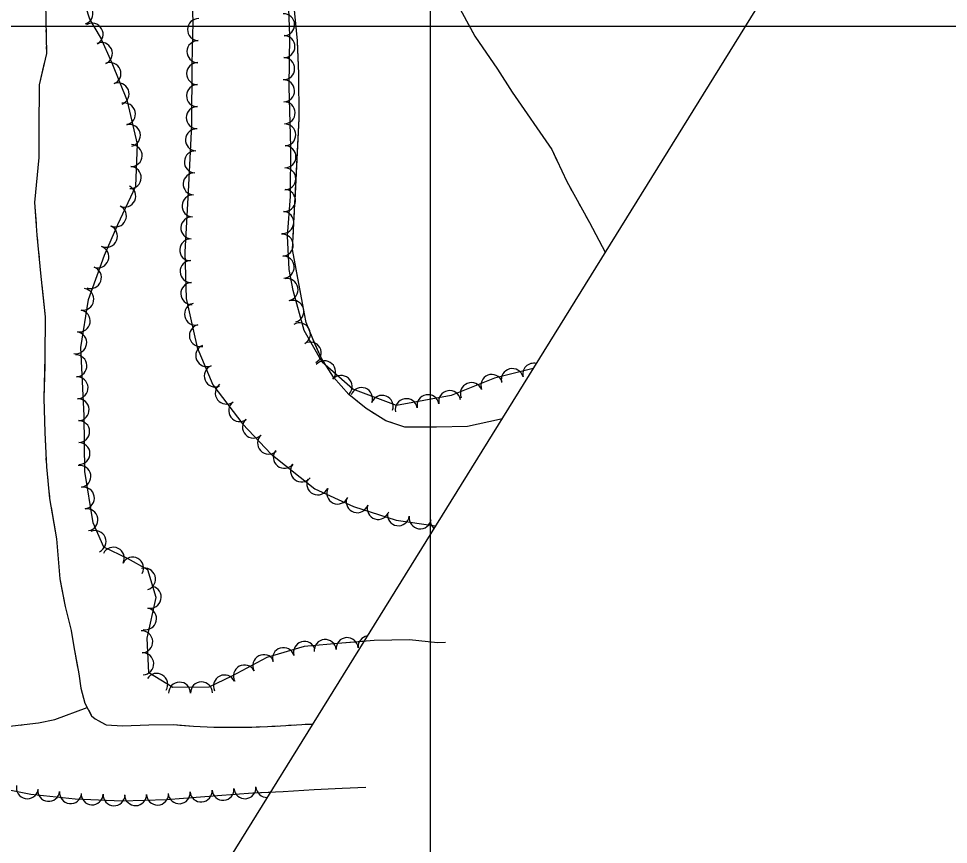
# Model space of a CAD drawing. Extents: x 353423 to 364002, y 127000 to 201942.
# Drawn here: x 363350.2 to 363688.4, y 131702.2 to 132002.8 of the extents above; entities that cross this region are included whole.
import ezdxf

# ---------------------------------------------------------------- set-up
doc = ezdxf.new("R2010")
doc.units = 0
for name, color, linetype in [('E_FEN_Generic', 7, 'Continuous'), ('E_LAND_TreeLine', 7, 'Continuous'), ('E_RDWY_Gravel', 7, 'Continuous'), ('E_STRUCT_WingWall', 7, 'Continuous')]:
    doc.layers.add(name, color=color, linetype=linetype)

msp = doc.modelspace()

# ---------------------------------------------------------------- linework, layer by layer
at = {"layer": 'E_FEN_Generic'}
for points in [[(363537.41, 131875.49), (363523.32, 131871.93), (363507.55, 131865.61), (363487.69, 131861.94), (363471.73, 131867.95), (363460.63, 131877.79), (363454.02, 131889.32), (363450.07, 131903.8), (363448.6, 131911.43), (363448.02, 131923.73), (363449.1, 131938.01), (363449.22, 131956), (363448.63, 131978), (363448.86, 131996.55), (363448.02, 132019.67)], [(363413.06, 132015.99), (363413.62, 132001.5), (363413.24, 131986.27), (363413.1, 131964.01), (363411.82, 131939.88), (363410.67, 131917.82), (363411.13, 131900.91), (363415.16, 131883.08), (363420.86, 131869.47), (363431.76, 131855.19), (363441.99, 131844.34), (363457.91, 131831.68), (363472, 131825.21), (363487.56, 131820.23), (363501.91, 131818.2)], [(363505.46, 131775.74), (363502.59, 131775.62), (363492.35, 131776.71), (363479.5, 131776.4), (363467.73, 131775.45), (363454.1, 131774.28), (363440.47, 131770.24), (363427.76, 131763.47), (363419.45, 131759.52), (363406.25, 131759.36), (363397.6, 131764.7), (363397, 131777.36), (363400.21, 131792.11), (363397.18, 131802.19), (363389.77, 131806.24), (363381.16, 131810.42), (363377.34, 131819.32), (363374.32, 131837.97), (363374.06, 131858.17), (363372.81, 131883.1), (363375.66, 131900.51), (363381.45, 131916.65), (363386.24, 131927.84), (363392.79, 131941.81), (363393.4, 131957.05), (363389.76, 131972.7), (363384.18, 131986.58), (363379.98, 131996.05), (363376.14, 132002.64), (363373.35, 132011.31)], [(363475.83, 131776.11), (363467.73, 131775.45), (363454.1, 131774.28), (363440.47, 131770.24), (363427.76, 131763.47), (363419.45, 131759.52), (363406.25, 131759.36), (363397.6, 131764.7), (363397, 131777.36), (363400.21, 131792.11), (363397.18, 131802.19), (363389.77, 131806.24), (363381.16, 131810.42), (363377.34, 131819.32), (363374.32, 131837.97), (363374.06, 131858.17), (363372.81, 131883.1), (363375.66, 131900.51), (363381.45, 131916.65), (363386.24, 131927.84), (363392.79, 131941.81), (363393.4, 131957.05), (363389.76, 131972.7), (363384.18, 131986.58), (363379.98, 131996.05), (363376.14, 132002.64), (363373.35, 132011.31)], [(363312.1, 131764.4), (363325.07, 131763.24), (363334.86, 131757.47), (363334.69, 131744.2), (363329.92, 131733.84), (363339.28, 131723.58), (363354.66, 131720.47), (363370.78, 131718.79), (363387.76, 131718.11), (363403.95, 131718.57), (363422.54, 131720.04), (363435.41, 131720.97), (363446.39, 131721.53), (363457.74, 131722.17), (363467.89, 131722.7), (363476.57, 131723.12)], [(363312.1, 131764.4), (363325.07, 131763.24), (363334.86, 131757.47), (363334.69, 131744.2), (363329.92, 131733.84), (363339.28, 131723.58), (363354.66, 131720.47), (363370.78, 131718.79), (363387.76, 131718.11), (363403.95, 131718.57), (363422.54, 131720.04), (363435.41, 131720.97), (363441.87, 131721.3)]]:
    msp.add_lwpolyline(points, dxfattribs=at)
for centre, radius, start, end in [((363373.27, 132004.71), 4, 287.8933, 107.878), ((363446.61, 132000.55), 4.01, 272.0837, 92.0683), ((363376.93, 131997.13), 4, 300.2251, 120.2098), ((363415.65, 131998.8), 4.01, 88.5636, 268.5483), ((363446.71, 131992.63), 4.01, 269.3191, 89.3038), ((363380.31, 131990.14), 4, 293.9454, 113.9301), ((363415.45, 131990.78), 4.01, 88.5636, 268.5483), ((363383.43, 131982.85), 4, 291.888, 111.8727), ((363415.32, 131982.8), 4.01, 89.6498, 269.6345), ((363446.61, 131984.61), 4.01, 269.3191, 89.3038), ((363386.41, 131975.42), 4, 291.888, 111.8727), ((363446.57, 131976.51), 4.01, 271.5256, 91.5103), ((363415.27, 131974.78), 4.01, 89.6498, 269.6345), ((363388.68, 131968.1), 4, 283.1095, 103.0942), ((363415.22, 131966.76), 4.01, 89.6498, 269.6345), ((363446.78, 131968.49), 4.01, 271.5256, 91.5103), ((363390.49, 131960.31), 4, 283.1095, 103.0942), ((363414.92, 131958.64), 4.01, 86.9642, 266.9489), ((363447, 131960.47), 4.01, 271.5256, 91.5103), ((363391.14, 131952.96), 4, 267.7198, 87.7044), ((363447.09, 131952.52), 4.01, 269.6381, 89.6228), ((363414.49, 131950.63), 4.01, 86.9642, 266.9489), ((363390.82, 131944.96), 4, 267.7198, 87.7044), ((363414.06, 131942.62), 4.01, 86.9642, 266.9489), ((363447.04, 131944.5), 4.01, 269.6381, 89.6228), ((363388.8, 131938.23), 4, 244.8907, 64.8754), ((363446.89, 131936.62), 4.01, 265.6761, 85.6608), ((363413.65, 131934.61), 4.01, 87.0358, 267.0205), ((363385.4, 131930.98), 4, 244.8907, 64.8754), ((363446.28, 131928.62), 4.01, 265.6761, 85.6608), ((363413.23, 131926.6), 4.01, 87.0358, 267.0205), ((363382.15, 131923.59), 4, 246.8381, 66.8228), ((363412.81, 131918.59), 4.01, 87.0358, 267.0205), ((363446.08, 131920.36), 4.01, 272.7178, 92.7025), ((363379.03, 131916.09), 4, 250.2457, 70.2304), ((363446.45, 131912.35), 4.01, 272.7178, 92.7025), ((363376.32, 131908.55), 4, 250.2457, 70.2304), ((363412.96, 131910.74), 4.01, 91.5626, 271.5473), ((363413.18, 131902.72), 4.01, 91.5626, 271.5473), ((363447.87, 131904.15), 4.01, 280.9344, 100.9191), ((363373.55, 131900.64), 4, 260.7125, 80.6972), ((363414.56, 131895.26), 4.01, 102.7605, 282.7452), ((363449.96, 131896.25), 4.01, 285.2547, 105.2394), ((363372.26, 131892.74), 4, 260.7125, 80.6972), ((363452.33, 131888.04), 4.01, 299.8178, 119.8025), ((363370.97, 131884.84), 4, 260.7125, 80.6972), ((363416.33, 131887.43), 4.01, 102.7605, 282.7452), ((363456.32, 131881.08), 4.01, 299.8178, 119.8025), ((363418.66, 131880.17), 4.01, 112.7129, 292.6976), ((363371.04, 131876.42), 4, 272.8855, 92.8702), ((363461.5, 131874.21), 4.01, 318.4819, 138.4666), ((363421.76, 131872.77), 4.01, 112.7129, 292.6976), ((363529.8, 131871.4), 4.01, 14.1891, 194.1737), ((363537.58, 131873.36), 4.01, 76.5823, 194.1737), ((363371.45, 131868.42), 4, 272.8855, 92.8702), ((363467.51, 131868.89), 4.01, 318.4819, 138.4666), ((363522.37, 131869.28), 4.01, 21.8291, 201.8138), ((363425.76, 131866.51), 4.01, 127.3553, 307.34), ((363474.96, 131864.49), 4.01, 339.3639, 159.3486), ((363514.92, 131866.3), 4.01, 21.8291, 201.8138), ((363371.85, 131860.43), 4, 272.8855, 92.8702), ((363482.46, 131861.67), 4.01, 339.3639, 159.3486), ((363491.25, 131860.46), 4.01, 10.4795, 190.4642), ((363499.14, 131861.92), 4.01, 10.4795, 190.4642), ((363507.02, 131863.38), 4.01, 10.4795, 190.4642), ((363430.63, 131860.13), 4.01, 127.3553, 307.34), ((363372.04, 131852.5), 4, 270.7504, 90.7351), ((363435.62, 131854.15), 4.01, 133.3171, 313.3017), ((363441.13, 131848.31), 4.01, 133.3171, 313.3017), ((363372.14, 131844.5), 4, 270.7504, 90.7351), ((363446.85, 131843.16), 4.01, 141.5344, 321.519), ((363372.48, 131836.2), 4, 279.1976, 99.1823), ((363453.13, 131838.17), 4.01, 141.5344, 321.519), ((363459.01, 131833.49), 4.01, 155.3327, 335.3174), ((363373.76, 131828.3), 4, 279.1976, 99.1823), ((363466.3, 131830.14), 4.01, 155.3327, 335.3174), ((363473.39, 131826.97), 4.01, 162.2681, 342.2527), ((363375.04, 131820.4), 4, 279.1976, 99.1823), ((363481.03, 131824.53), 4.01, 162.2681, 342.2527), ((363488.35, 131822.24), 4.01, 171.9239, 351.9086), ((363496.29, 131821.11), 4.01, 171.9239, 351.9086), ((363503.98, 131820.11), 4.01, 179.04, 227.4015), ((363378.01, 131812.45), 4, 293.2412, 113.2259), ((363384.65, 131806.4), 4, 334.0799, 154.0646), ((363391.69, 131802.8), 4, 331.3793, 151.364), ((363396, 131798.82), 4, 286.7163, 106.701), ((363398.08, 131792.19), 4, 257.7419, 77.7266), ((363396.38, 131784.37), 4, 257.7419, 77.7266), ((363394.97, 131775.97), 4, 272.7092, 92.6939), ((363461.74, 131772.83), 4, 4.8952, 184.8799), ((363469.7, 131773.51), 4, 4.6412, 184.6258), ((363477.68, 131774.15), 4, 98.8296, 184.6258), ((363446.52, 131769.85), 4, 16.5298, 196.5144), ((363454.2, 131772.13), 4, 16.5298, 196.5144), ((363395.34, 131767.98), 4, 272.7092, 92.6939), ((363439.41, 131767.3), 4, 28.0464, 208.0311), ((363432.35, 131763.54), 4, 28.0464, 208.0311), ((363400.43, 131760.49), 4, 328.2954, 148.2801), ((363425.11, 131759.89), 4, 25.4089, 205.3936), ((363408.74, 131757.29), 4, 0.7413, 180.726), ((363416.74, 131757.39), 4, 0.7413, 180.726), ((363353.41, 131722.86), 4, 168.6025, 348.5872), ((363424.56, 131722.29), 4, 184.1249, 4.1096), ((363432.53, 131722.86), 4, 184.1249, 4.1096), ((363440.55, 131723.33), 4, 182.9432, 271.3822), ((363361.14, 131721.9), 4, 174.0529, 354.0376), ((363369.09, 131721.07), 4, 174.0529, 354.0376), ((363376.93, 131720.64), 4, 177.6936, 357.6783), ((363384.91, 131720.31), 4, 177.6936, 357.6783), ((363392.75, 131720.34), 4, 181.6595, 1.6442), ((363400.74, 131720.57), 4, 181.6595, 1.6442), ((363408.61, 131721.04), 4, 184.5308, 4.5154), ((363416.58, 131721.67), 4, 184.5308, 4.5154)]:
    msp.add_arc(centre, radius, start, end, dxfattribs=at)
at = {"layer": 'E_LAND_TreeLine'}
for p, q in [((363500, 131000), (363500, 133500)), ((360000, 132000), (364000, 132000))]:
    msp.add_line(p, q, dxfattribs=at)
at = {"layer": 'E_RDWY_Gravel'}
msp.add_lwpolyline([(363154.37, 131257.35), (363679.88, 132105.4), (363633.4, 133083.64)], dxfattribs=at)
at = {"layer": 'E_STRUCT_WingWall'}
for points in [[(363452.21, 131966.39), (363452.14, 131982.75), (363451.66, 131994.73), (363450.15, 132009.81), (363448.21, 132023.89), (363446.73, 132037.05), (363446.41, 132049.34), (363448.26, 132060.35), (363453.49, 132067.64), (363461.28, 132071.23), (363474.06, 132066.62), (363485.44, 132052.85), (363492.48, 132039.57), (363500.38, 132024.18), (363509.28, 132009.14), (363516.14, 131996.42), (363524.4, 131984.41), (363529.76, 131976.08)], [(363359.98, 132008.54), (363360.3, 131990.08), (363357.68, 131978.68), (363357.54, 131962.55), (363357.59, 131952.23), (363356.03, 131935.86), (363356.82, 131923.95), (363358.31, 131909), (363359.82, 131894.3), (363359.75, 131879.61), (363359.41, 131864.7), (363359.7, 131852.16), (363360.33, 131839.61), (363361.44, 131828.16), (363363.93, 131813.45), (363365.21, 131798.89), (363367.19, 131788.8), (363369.29, 131780.05), (363370.29, 131774.2), (363372.07, 131764.36), (363372.86, 131759.13), (363374.24, 131753.68), (363376.71, 131749.06), (363378, 131747.93), (363382.04, 131745.7), (363388.04, 131745.37), (363397.56, 131745.74), (363406.51, 131745.84), (363413.76, 131745.23), (363421.17, 131744.85), (363429.48, 131744.92), (363435.02, 131744.95), (363443.49, 131745.33), (363455.2, 131745.99), (363457.16, 131745.98)], [(363451.3, 131998.29), (363451.11, 132000.21)], [(363360.15, 131998.76), (363360.18, 131996.73)], [(363514.44, 131999.56), (363516.14, 131996.42), (363524.4, 131984.41), (363529.76, 131976.08)], [(363452.21, 131966.39), (363452.14, 131982.75), (363451.67, 131994.44)], [(363360.25, 131992.67), (363360.29, 131990.64)], [(363359.51, 131986.66), (363357.68, 131978.68), (363357.54, 131962.55), (363357.57, 131957.43)], [(363529.76, 131976.08), (363544.18, 131955.2), (363546.05, 131951.18)], [(363529.76, 131976.08), (363544.18, 131955.2), (363549.61, 131943.51), (363557.88, 131928.59), (363563.61, 131917.77)], [(363526.07, 131857.18), (363525.1, 131856.86), (363513.49, 131854.31), (363502.24, 131854.15), (363490.74, 131854.1), (363483.79, 131856.41), (363476.6, 131860.86), (363470.33, 131865.99), (363464.73, 131872.36), (363460.3, 131879.28), (363457.18, 131886.29), (363454.86, 131892.23), (363454.14, 131895.4), (363449.87, 131918.71), (363452.21, 131966.39)], [(363450.75, 131936.62), (363452.21, 131966.39)], [(363357.57, 131957.43), (363357.59, 131952.23), (363356.03, 131935.86), (363356.55, 131928.08)], [(363547.78, 131947.45), (363548.64, 131945.58)], [(363550.49, 131941.91), (363551.49, 131940.11)], [(363553.48, 131936.52), (363554.48, 131934.72)], [(363450.45, 131930.46), (363450.55, 131932.52)], [(363556.47, 131931.12), (363557.88, 131928.59), (363563.61, 131917.77)], [(363450.14, 131924.3), (363450.24, 131926.36)], [(363356.82, 131924.03), (363356.82, 131923.95), (363357.02, 131922.01)], [(363449.97, 131918.15), (363449.87, 131918.71), (363449.94, 131920.2)], [(363357.42, 131917.96), (363357.62, 131915.94)], [(363358.02, 131911.9), (363358.22, 131909.88)], [(363457.65, 131885.23), (363457.18, 131886.29), (363454.86, 131892.23), (363454.14, 131895.4), (363450.71, 131914.11)], [(363358.63, 131905.84), (363359.82, 131894.3), (363359.75, 131879.61), (363359.68, 131876.46)], [(363475.44, 131861.82), (363470.33, 131865.99), (363464.73, 131872.36), (363460.3, 131879.28), (363457.65, 131885.23)], [(363359.68, 131876.46), (363359.41, 131864.7), (363359.7, 131852.16), (363359.96, 131847.03)], [(363480.57, 131858.41), (363478.82, 131859.49)], [(363486.05, 131855.66), (363484.1, 131856.31)], [(363491.96, 131854.1), (363490.74, 131854.1), (363489.95, 131854.36)], [(363525.58, 131857.02), (363525.1, 131856.86), (363513.49, 131854.31), (363502.24, 131854.15), (363496.07, 131854.12)], [(363526.07, 131857.18), (363525.58, 131857.02)], [(363360.16, 131842.98), (363360.27, 131840.95)], [(363360.59, 131836.9), (363360.79, 131834.88)], [(363361.18, 131830.84), (363361.38, 131828.82)], [(363362.01, 131824.81), (363363.93, 131813.45), (363365.21, 131798.89), (363365.85, 131795.65)], [(363365.85, 131795.65), (363367.19, 131788.8), (363369.29, 131780.05), (363370.29, 131774.2), (363371.63, 131766.79)], [(363372.31, 131762.79), (363372.61, 131760.78)], [(363373.44, 131756.81), (363373.94, 131754.85)], [(363239.05, 131736.17), (363250.57, 131741.25), (363257.67, 131744.07), (363266.87, 131744.58), (363275.94, 131743.54), (363286.59, 131742.2), (363298.15, 131741.08), (363310.49, 131740.59), (363321.06, 131741.38), (363330.45, 131742.76), (363341.44, 131744.68), (363352.28, 131745.84), (363357.45, 131746.43), (363363.39, 131747.74), (363375.1, 131752.08)], [(363350.89, 131745.69), (363352.28, 131745.84), (363357.45, 131746.43), (363363.39, 131747.74), (363375.1, 131752.08)], [(363375.59, 131751.16), (363376.54, 131749.37)], [(363379.75, 131746.97), (363382.04, 131745.7), (363388.04, 131745.37), (363397.56, 131745.74), (363406.51, 131745.84), (363408.84, 131745.64)], [(363408.84, 131745.64), (363413.76, 131745.23), (363421.17, 131744.85), (363429.48, 131744.92), (363435.02, 131744.95), (363438.22, 131745.1)], [(363442.28, 131745.28), (363443.49, 131745.33), (363444.31, 131745.38)], [(363448.36, 131745.61), (363450.39, 131745.72)], [(363454.44, 131745.94), (363455.2, 131745.99), (363456.47, 131745.98)]]:
    msp.add_lwpolyline(points, dxfattribs=at)

doc.saveas('drawing.dxf')
